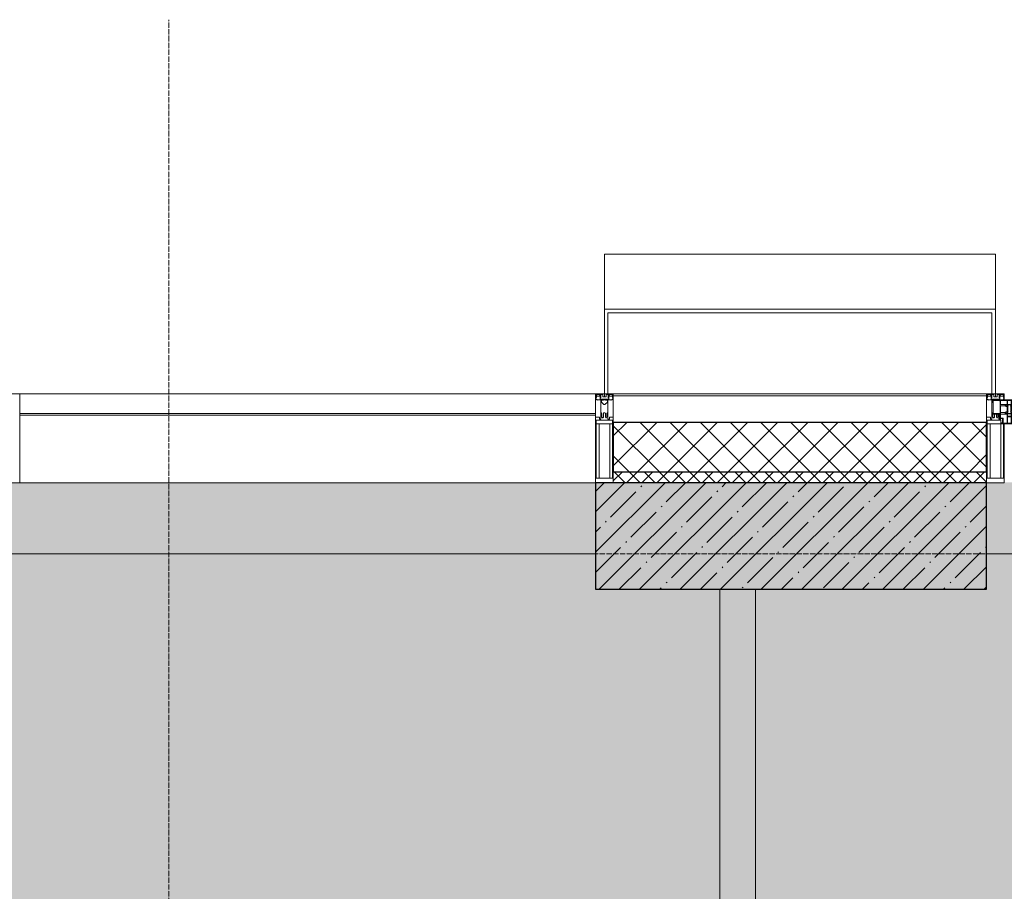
# Model space of a CAD drawing. Header units: millimetres. Extents: x -542966 to 178656, y -69521 to 267189.
# Tile 325 of 388: x -169523 to -166753, y 253686 to 256140. Entities that reach past the tile are written whole.
import ezdxf

# ---------------------------------------------------------------- set-up
doc = ezdxf.new("R2010")
doc.units = ezdxf.units.MM
doc.linetypes.add('-D1-02х01', pattern=[3, 2, -1])
doc.linetypes.add('-D1d1-15x02', pattern=[19, 15, -2, 0, -2])
for name, color, linetype, lineweight in [('_0', 7, 'Continuous', 13), ('A-COLS', 7, 'Continuous', 5), ('A-DETL-GENF', 7, 'Continuous', 5), ('A-GLAZ', 7, 'Continuous', 5), ('A-GLAZ-CURT', 8, 'Continuous', 5), ('A-GLAZ-CWMG', 8, 'Continuous', 5), ('A-WALL', 7, 'Continuous', 5), ('A-WALL-FNSH', 8, 'Continuous', 5), ('I-WALL', 7, 'Continuous', 5), ('S-COLS', 7, 'Continuous', 5), ('S-GRID', 7, 'Continuous', 5)]:
    doc.layers.add(name, color=color, linetype=linetype, lineweight=lineweight)

# ---------------------------------------------------------------- blocks, each defined once
blk = doc.blocks.new('A_PAN_Створка - 383мм-V7-50_AS_M_L19')
at = {"layer": 'A-GLAZ-CURT'}
h = blk.add_hatch(dxfattribs=at)
h.set_pattern_fill('FP_12', color=256, style=0, pattern_type=2)
h.set_pattern_definition([(45, (-25640, -29700), (-14.142136, 14.142136), []), (135, (-25640, -29700), (-14.142136, -14.142136), [])])
h.paths.add_polyline_path([(53.6, -82.7), (54.6, -81.8), (54.6, -63.4), (57.2, -60.8), (57.2, -36.4), (54.9, -34.1), (54.5, -31.8), (-54.5, -31.8), (-54.9, -34.1), (-57.2, -36.4), (-57.2, -60.8), (-54.6, -63.4), (-53.6, -82.7), (4.4, -82.7)])
at = {"layer": 'A-DETL-GENF'}
for p, q in [((-70, -32.1), (-61.4, -23.5)), ((61.4, -23.5), (-61.4, -23.5)), ((-54.9, -25.8), (-53.9, -24.8)), ((-54.9, -29.5), (-54.9, -25.8)), ((-53.9, -24.8), (53.9, -24.8)), ((54.9, -25.8), (53.9, -24.8)), ((54.9, -29.5), (54.9, -25.8)), ((70, -32.1), (61.4, -23.5)), ((-70, -62.5), (-70, -32.1)), ((-67.8, -38.3), (-65.7, -37.4)), ((-67.8, -55.7), (-67.8, -38.3)), ((-65.7, -37.4), (-60.8, -34.7)), ((-60.8, -34.7), (-57.3, -35.9)), ((-55.2, -33.8), (-57.3, -35.9)), ((-54.9, -34.1), (-57.2, -36.4)), ((-57.2, -36.4), (-57.2, -60.8)), ((-55.2, -33.8), (-54.8, -31.5)), ((-53.9, -30.5), (-54.9, -29.5)), ((-54.5, -31.8), (-54.9, -34.1)), ((0, -31.5), (-54.8, -31.5)), ((54.5, -31.8), (-54.5, -31.8)), ((53.9, -30.5), (-53.9, -30.5)), ((0, -31.5), (54.8, -31.5)), ((53.9, -30.5), (54.9, -29.5)), ((54.9, -34.1), (54.5, -31.8)), ((55.2, -33.8), (54.8, -31.5)), ((57.2, -36.4), (54.9, -34.1)), ((55.2, -33.8), (57.3, -35.9)), ((57.2, -60.8), (57.2, -36.4)), ((60.8, -34.7), (57.3, -35.9)), ((65.7, -37.4), (60.8, -34.7)), ((67.8, -38.3), (65.7, -37.4)), ((67.8, -55.7), (67.8, -38.3)), ((70, -62.5), (70, -32.1)), ((-73.9, -62.5), (-70, -62.5)), ((-73.9, -87.5), (-73.9, -62.5)), ((-69.4, -66.5), (-73.9, -66.5)), ((-73.9, -81.5), (-69.4, -81.5)), ((-69.4, -81.5), (-69.4, -66.5)), ((-61.7, -62.5), (-67.9, -62.5)), ((-67.9, -62.5), (-67.9, -89.3)), ((-66, -56.5), (-67.8, -55.7)), ((-66, -56.5), (-62, -59.1)), ((-62, -59.1), (-60.7, -61)), ((-61.7, -64.9), (-61.7, -62.5)), ((-60.1, -67.7), (-61.7, -64.9)), ((-60.7, -61), (-57.4, -61)), ((-56.4, -67.7), (-60.1, -67.7)), ((-57.4, -61), (-54.9, -63.5)), ((-57.2, -60.8), (-54.6, -63.4)), ((-56.4, -89.4), (-56.4, -67.7)), ((-54.9, -63.5), (-54.9, -81.9)), ((-54.9, -81.9), (-53.8, -83)), ((-54.6, -63.4), (-54.6, -81.8)), ((-54.6, -81.8), (-53.6, -82.7)), ((53.8, -83), (-53.8, -83)), ((-53.6, -82.7), (53.6, -82.7)), ((53.6, -82.7), (54.6, -81.8)), ((54.9, -81.9), (53.8, -83)), ((54.6, -63.4), (57.2, -60.8)), ((54.6, -81.8), (54.6, -63.4)), ((57.4, -61), (54.9, -63.5)), ((54.9, -63.5), (54.9, -81.9)), ((56.4, -67.7), (60.1, -67.7)), ((56.4, -89.4), (56.4, -67.7)), ((60.7, -61), (57.4, -61)), ((60.1, -67.7), (61.7, -64.9)), ((62, -59.1), (60.7, -61)), ((61.7, -62.5), (67.9, -62.5)), ((61.7, -64.9), (61.7, -62.5)), ((66, -56.5), (62, -59.1)), ((66, -56.5), (67.8, -55.7)), ((67.9, -62.5), (67.9, -89.3)), ((69.4, -66.5), (73.9, -66.5)), ((69.4, -81.5), (69.4, -66.5)), ((73.9, -81.5), (69.4, -81.5)), ((73.9, -62.5), (70, -62.5)), ((73.9, -87.5), (73.9, -62.5)), ((-91.5, -87.5), (-73.9, -87.5)), ((-91.5, -92), (-91.5, -87.5)), ((-91.5, -92), (91.5, -92)), ((-83.4, -90.3), (-83.4, -87.5)), ((-83.4, -90.3), (-69.4, -90.3)), ((-69.4, -85.5), (-73.9, -85.5)), ((-69.4, -90.3), (-69.4, -85.5)), ((-67.9, -89.3), (-66.9, -90.3)), ((-66.9, -90.3), (-57.4, -90.3)), ((-57.4, -90.3), (-56.4, -89.4)), ((-54.9, -85.6), (-53.9, -84.6)), ((-54.9, -89.3), (-54.9, -85.6)), ((-53.9, -90.3), (-54.9, -89.3)), ((-53.9, -84.6), (53.9, -84.6)), ((53.9, -90.3), (-53.9, -90.3)), ((54.9, -85.6), (53.9, -84.6)), ((53.9, -90.3), (54.9, -89.3)), ((54.9, -89.3), (54.9, -85.6)), ((57.4, -90.3), (56.4, -89.4)), ((66.9, -90.3), (57.4, -90.3)), ((67.9, -89.3), (66.9, -90.3)), ((69.4, -85.5), (73.9, -85.5)), ((69.4, -90.3), (69.4, -85.5)), ((83.4, -90.3), (69.4, -90.3)), ((91.5, -87.5), (73.9, -87.5)), ((83.4, -90.3), (83.4, -87.5)), ((91.5, -92), (91.5, -87.5))]:
    blk.add_line(p, q, dxfattribs=at)
at = {"layer": 'A-DETL-GENF', "color": 9, "true_color": 0xc8c8c8}
for p, q in [((39.7, -109), (31.1, -117.6)), ((70.1, -109), (39.7, -109)), ((70.1, -105.1), (70.1, -109)), ((95.1, -105.1), (70.1, -105.1)), ((74.1, -109.6), (74.1, -105.1)), ((89.1, -109.6), (74.1, -109.6)), ((89.1, -105.1), (89.1, -109.6)), ((93.1, -109.6), (93.1, -105.1)), ((97.9, -109.6), (93.1, -109.6)), ((95.1, -87.5), (95.1, -105.1)), ((99.6, -87.5), (95.1, -87.5)), ((97.9, -95.6), (95.1, -95.6)), ((97.9, -95.6), (97.9, -109.6)), ((99.6, -270.5), (99.6, -87.5)), ((31.1, -117.6), (31.1, -240.4)), ((41.4, -123.8), (39.1, -124.2)), ((39.1, -179), (39.1, -124.2)), ((41.4, -123.8), (43.5, -121.7)), ((45, -113.3), (42.3, -118.2)), ((42.3, -118.2), (43.5, -121.7)), ((45.9, -111.2), (45, -113.3)), ((63.3, -111.2), (45.9, -111.2)), ((64.1, -113), (63.3, -111.2)), ((64.1, -113), (66.7, -117)), ((66.7, -117), (68.6, -118.3)), ((68.6, -118.3), (68.6, -121.6)), ((68.6, -121.6), (71.1, -124.1)), ((71.1, -124.1), (89.5, -124.1)), ((89.5, -124.1), (90.6, -125.2)), ((90.6, -125.2), (90.6, -232.8)), ((39.1, -179), (39.1, -233.8)), ((39.7, -249), (31.1, -240.4)), ((41.4, -234.2), (39.1, -233.8)), ((70.1, -249), (39.7, -249)), ((41.4, -234.2), (43.5, -236.3)), ((42.3, -239.8), (43.5, -236.3)), ((45, -244.7), (42.3, -239.8)), ((45.9, -246.8), (45, -244.7)), ((63.3, -246.8), (45.9, -246.8)), ((64.1, -245), (63.3, -246.8)), ((64.1, -245), (66.7, -241)), ((66.7, -241), (68.6, -239.7)), ((68.6, -236.4), (71.1, -233.9)), ((68.6, -239.7), (68.6, -236.4)), ((70.1, -252.9), (70.1, -249)), ((71.1, -233.9), (89.5, -233.9)), ((74.1, -248.4), (74.1, -252.9)), ((89.1, -248.4), (74.1, -248.4)), ((89.1, -252.9), (89.1, -248.4)), ((89.5, -233.9), (90.6, -232.8)), ((93.1, -248.4), (93.1, -252.9)), ((97.9, -248.4), (93.1, -248.4)), ((97.9, -262.4), (97.9, -248.4)), ((95.1, -252.9), (70.1, -252.9)), ((95.1, -270.5), (95.1, -252.9)), ((97.9, -262.4), (95.1, -262.4)), ((99.6, -270.5), (95.1, -270.5))]:
    blk.add_line(p, q, dxfattribs=at)
at = {"layer": 'A-GLAZ'}
for p, q in [((-67.9, -17), (-171, -17)), ((-171, -17), (-171, -57)), ((-171, -18.5), (-153.5, -18.5)), ((-153.5, -18.5), (-152, -20)), ((-152, -20), (-152, -73.5)), ((-150.5, -17), (-150.5, -29.4)), ((-132.4, -18.6), (-150.5, -18.6)), ((-132.4, -29.4), (-132.4, -18.6)), ((-131, -18.2), (-131, -29.5)), ((-120.8, -18.2), (-131, -18.2)), ((-120.8, -18.2), (-120.8, -29.5)), ((-119.3, -18.6), (-92.5, -18.6)), ((-119.3, -29.4), (-119.3, -18.6)), ((-92.5, -18.6), (-92.5, -29.4)), ((-90.8, -18.5), (-90.8, -29.4)), ((-87.3, -18.5), (-90.8, -18.5)), ((-87.3, -20.4), (-87.3, -18.5)), ((-87.3, -20.4), (-87.3, -21.9)), ((-84.8, -20.4), (-87.3, -20.4)), ((-87.3, -21.9), (-85.9, -21.9)), ((-85.9, -18.2), (-85.9, -20.4)), ((-75.9, -18.2), (-85.9, -18.2)), ((-85.9, -21.9), (-85.9, -29.4)), ((-83.4, -20.4), (-84.8, -20.4)), ((-70, -33.8), (-83.4, -20.4)), ((-78, -84), (-78, -23.5)), ((-78, -23.5), (-67.9, -23.5)), ((-75.9, -21.5), (-75.9, -18.2)), ((-75.9, -21.5), (-75.9, -23.5)), ((-74.9, -21.5), (-75.9, -21.5)), ((-75.9, -23.5), (-73, -23.5)), ((-74.9, -17.9), (-74.9, -21.5)), ((-68.9, -17.9), (-74.9, -17.9)), ((-67.2, -29.3), (-73, -23.5)), ((-61.4, -23.5), (-70, -32.1)), ((-68.9, -21.5), (-68.9, -17.9)), ((-67.9, -21.5), (-68.9, -21.5)), ((67.9, -17), (-67.9, -17)), ((-61.4, -23.5), (-67.9, -17)), ((-67.9, -17), (-67.9, -23.5)), ((-67.9, -17), (67.9, -17)), ((-67.9, -21.5), (-67.9, -23.5)), ((-67.9, -23.5), (-64.6, -26.8)), ((-67.9, -23.5), (-64.6, -26.8)), ((-64.6, -26.8), (-67.2, -29.3)), ((-64.6, -26.8), (-61.4, -23.5)), ((61.4, -23.5), (-61.4, -23.5)), ((67.9, -17), (61.4, -23.5)), ((70, -32.1), (61.4, -23.5)), ((61.4, -23.5), (64.6, -26.8)), ((67.9, -23.5), (64.6, -26.8)), ((64.6, -26.8), (67.9, -23.5)), ((64.6, -26.8), (67.2, -29.3)), ((67.2, -29.3), (73, -23.5)), ((67.9, -23.5), (67.9, -17)), ((171, -17), (67.9, -17)), ((67.9, -21.5), (67.9, -23.5)), ((67.9, -21.5), (68.9, -21.5)), ((67.9, -23.5), (78, -23.5)), ((68.9, -17.9), (74.9, -17.9)), ((68.9, -21.5), (68.9, -17.9)), ((70, -33.8), (83.4, -20.4)), ((75.9, -23.5), (73, -23.5)), ((74.9, -17.9), (74.9, -21.5)), ((74.9, -21.5), (75.9, -21.5)), ((75.9, -18.2), (85.9, -18.2)), ((75.9, -21.5), (75.9, -18.2)), ((75.9, -21.5), (75.9, -23.5)), ((78, -23.5), (78, -84)), ((83.4, -20.4), (84.8, -20.4)), ((84.8, -20.4), (87.3, -20.4)), ((85.9, -18.2), (85.9, -20.4)), ((85.9, -21.9), (85.9, -29.4)), ((87.3, -21.9), (85.9, -21.9)), ((87.3, -18.5), (90.8, -18.5)), ((87.3, -20.4), (87.3, -18.5)), ((87.3, -20.4), (87.3, -21.9)), ((90.8, -18.5), (90.8, -29.4)), ((92.5, -18.6), (92.5, -29.4)), ((119.3, -18.6), (92.5, -18.6)), ((119.3, -29.4), (119.3, -18.6)), ((120.8, -18.2), (120.8, -29.5)), ((120.8, -18.2), (131, -18.2)), ((131, -18.2), (131, -29.5)), ((132.4, -18.6), (150.5, -18.6)), ((132.4, -29.4), (132.4, -18.6)), ((150.5, -17), (150.5, -29.4)), ((153.5, -18.5), (152, -20)), ((152, -20), (152, -73.5)), ((171, -18.5), (153.5, -18.5)), ((171, -57), (171, -17)), ((-150.5, -29.4), (-132.4, -29.4)), ((-150.5, -33.6), (-150.5, -68)), ((-136.3, -33.6), (-150.5, -33.6)), ((-136.4, -52.4), (-150.5, -52.4)), ((-137.2, -31), (-135.8, -35)), ((-132.5, -31), (-137.2, -31)), ((-137.2, -54.8), (-135.8, -50.8)), ((-132.5, -54.8), (-137.2, -54.8)), ((-132.1, -36.8), (-135.8, -35)), ((-132.1, -49), (-135.8, -50.8)), ((-132.5, -31.9), (-133.4, -33.7)), ((-133.4, -33.7), (-130.1, -35.3)), ((-133.4, -52), (-130.1, -50.4)), ((-132.5, -53.8), (-133.4, -52)), ((-132.5, -31.9), (-132.5, -31)), ((-132.5, -53.8), (-132.5, -54.8)), ((-132.1, -49), (-132.1, -36.8)), ((-131, -29.5), (-120.8, -29.5)), ((-131, -30.9), (-131, -33)), ((-120.8, -30.9), (-131, -30.9)), ((-129.4, -34.6), (-131, -33)), ((-129.4, -51.1), (-131, -52.7)), ((-131, -55.1), (-131, -52.7)), ((-120.8, -55.1), (-131, -55.1)), ((-130.1, -35.3), (-129.4, -34.6)), ((-130.1, -35.3), (-130.1, -50.4)), ((-130.1, -50.4), (-129.4, -51.1)), ((-122.4, -34.6), (-120.8, -33)), ((-121.7, -35.3), (-122.4, -34.6)), ((-121.7, -50.4), (-122.4, -51.1)), ((-122.4, -51.1), (-120.8, -52.7)), ((-118.4, -33.7), (-121.7, -35.3)), ((-121.7, -35.3), (-121.7, -50.4)), ((-118.4, -52), (-121.7, -50.4)), ((-120.8, -30.9), (-120.8, -33)), ((-120.8, -55.1), (-120.8, -52.7)), ((-119.7, -36.8), (-115.9, -35)), ((-119.7, -49), (-119.7, -36.8)), ((-119.7, -49), (-115.9, -50.8)), ((-92.5, -29.4), (-119.3, -29.4)), ((-119.3, -31), (-114.6, -31)), ((-119.3, -31.9), (-119.3, -31)), ((-119.3, -31.9), (-118.4, -33.7)), ((-119.3, -53.8), (-118.4, -52)), ((-119.3, -53.8), (-119.3, -54.8)), ((-119.3, -54.8), (-114.6, -54.8)), ((-114.6, -31), (-115.9, -35)), ((-114.6, -54.8), (-115.9, -50.8)), ((-94.1, -33.5), (-115.4, -33.5)), ((-94.1, -52.5), (-115.3, -52.5)), ((-89.9, -35.1), (-94.1, -33.5)), ((-89.9, -50.9), (-94.1, -52.5)), ((-90.8, -29.4), (-85.9, -29.4)), ((-89.9, -32.5), (-89.9, -35.1)), ((-85.9, -32.5), (-89.9, -32.5)), ((-89.9, -35.1), (-89.9, -50.9)), ((-89.9, -52.2), (-89.9, -50.9)), ((-89.9, -52.2), (-88.6, -53.5)), ((-85.9, -53.5), (-88.6, -53.5)), ((-85.9, -29.4), (-85.9, -32.5)), ((-85.9, -53.5), (-78, -45.6)), ((-85.9, -56.6), (-85.9, -53.5)), ((-78, -36.8), (-70, -36.8)), ((-78, -45.6), (-78, -36.8)), ((-70, -32.1), (-70, -62.5)), ((-70, -36.8), (-70, -33.8)), ((70, -62.5), (70, -32.1)), ((70, -36.8), (70, -33.8)), ((78, -36.8), (70, -36.8)), ((78, -45.6), (78, -36.8)), ((85.9, -53.5), (78, -45.6)), ((85.9, -29.4), (85.9, -32.5)), ((90.8, -29.4), (85.9, -29.4)), ((85.9, -32.5), (89.9, -32.5)), ((85.9, -53.5), (88.6, -53.5)), ((85.9, -56.6), (85.9, -53.5)), ((89.9, -52.2), (88.6, -53.5)), ((89.9, -32.5), (89.9, -35.1)), ((89.9, -35.1), (94.1, -33.5)), ((89.9, -35.1), (89.9, -50.9)), ((89.9, -50.9), (94.1, -52.5)), ((89.9, -52.2), (89.9, -50.9)), ((92.5, -29.4), (119.3, -29.4)), ((94.1, -33.5), (115.4, -33.5)), ((94.1, -52.5), (115.3, -52.5)), ((114.6, -31), (115.9, -35)), ((119.3, -31), (114.6, -31)), ((114.6, -54.8), (115.9, -50.8)), ((119.3, -54.8), (114.6, -54.8)), ((119.7, -36.8), (115.9, -35)), ((119.7, -49), (115.9, -50.8)), ((119.3, -31.9), (118.4, -33.7)), ((118.4, -33.7), (121.7, -35.3)), ((118.4, -52), (121.7, -50.4)), ((119.3, -53.8), (118.4, -52)), ((119.3, -31.9), (119.3, -31)), ((119.3, -53.8), (119.3, -54.8)), ((119.7, -49), (119.7, -36.8)), ((131, -29.5), (120.8, -29.5)), ((120.8, -30.9), (120.8, -33)), ((120.8, -30.9), (131, -30.9)), ((122.4, -34.6), (120.8, -33)), ((122.4, -51.1), (120.8, -52.7)), ((120.8, -55.1), (120.8, -52.7)), ((120.8, -55.1), (131, -55.1)), ((121.7, -35.3), (122.4, -34.6)), ((121.7, -35.3), (121.7, -50.4)), ((121.7, -50.4), (122.4, -51.1)), ((129.4, -34.6), (131, -33)), ((130.1, -35.3), (129.4, -34.6)), ((130.1, -50.4), (129.4, -51.1)), ((129.4, -51.1), (131, -52.7)), ((133.4, -33.7), (130.1, -35.3)), ((130.1, -35.3), (130.1, -50.4)), ((133.4, -52), (130.1, -50.4)), ((131, -30.9), (131, -33)), ((131, -55.1), (131, -52.7)), ((132.1, -36.8), (135.8, -35)), ((132.1, -49), (132.1, -36.8)), ((132.1, -49), (135.8, -50.8)), ((150.5, -29.4), (132.4, -29.4)), ((132.5, -31), (137.2, -31)), ((132.5, -31.9), (132.5, -31)), ((132.5, -31.9), (133.4, -33.7)), ((132.5, -53.8), (133.4, -52)), ((132.5, -53.8), (132.5, -54.8)), ((132.5, -54.8), (137.2, -54.8)), ((137.2, -31), (135.8, -35)), ((137.2, -54.8), (135.8, -50.8)), ((136.3, -33.6), (150.5, -33.6)), ((136.4, -52.4), (150.5, -52.4)), ((150.5, -33.6), (150.5, -68)), ((-171, -55.5), (-152, -55.5)), ((-171, -57), (-156, -57)), ((-153, -60), (-153, -73.5)), ((-153, -73.5), (-150, -73.5)), ((-150.5, -56.6), (-132.4, -56.6)), ((-150.5, -68), (-143.5, -68)), ((-150.5, -69.5), (-150.5, -73.5)), ((-145, -69.5), (-150.5, -69.5)), ((-150, -73.5), (-150, -84)), ((-148.5, -81), (-148.5, -82.5)), ((-143.5, -81), (-148.5, -81)), ((-148.5, -82.5), (-132.4, -82.5)), ((-145, -69.5), (-145, -79.5)), ((-143.5, -68), (-143.5, -81)), ((-132.4, -56.6), (-132.4, -82.5)), ((-131, -56.5), (-131, -62.6)), ((-131, -56.5), (-120.8, -56.5)), ((-120.8, -62.6), (-131, -62.6)), ((-131, -64.6), (-120.8, -64.6)), ((-131, -82.5), (-131, -64.6)), ((-131, -82.5), (-120.8, -82.5)), ((-120.8, -56.5), (-120.8, -62.6)), ((-120.8, -82.5), (-120.8, -64.6)), ((-119.3, -56.6), (-119.3, -82.5)), ((-92.5, -56.6), (-119.3, -56.6)), ((-119.3, -82.5), (-92.5, -82.5)), ((-92.5, -56.6), (-92.5, -82.5)), ((-90.8, -56.6), (-85.9, -56.6)), ((-90.8, -62.7), (-90.8, -56.6)), ((-80.4, -62.7), (-90.8, -62.7)), ((-90.8, -64.6), (-90.8, -82.5)), ((-80.1, -64.6), (-90.8, -64.6)), ((-90.8, -82.5), (-79.5, -82.5)), ((-80.4, -61.1), (-80.4, -62.7)), ((-78, -61.1), (-80.4, -61.1)), ((-80.1, -66.1), (-80.1, -64.6)), ((-78, -66.1), (-80.1, -66.1)), ((-79.5, -80.6), (-78, -80.6)), ((-79.5, -82.5), (-79.5, -80.6)), ((-78, -66.1), (-78, -61.1)), ((-70, -62.5), (-73.9, -62.5)), ((-73.9, -62.5), (-73.9, -87.5)), ((73.9, -62.5), (70, -62.5)), ((73.9, -87.5), (73.9, -62.5)), ((78, -61.1), (80.4, -61.1)), ((78, -66.1), (78, -61.1)), ((78, -66.1), (80.1, -66.1)), ((79.5, -80.6), (78, -80.6)), ((79.5, -82.5), (79.5, -80.6)), ((90.8, -82.5), (79.5, -82.5)), ((80.1, -64.6), (90.8, -64.6)), ((80.1, -66.1), (80.1, -64.6)), ((80.4, -61.1), (80.4, -62.7)), ((80.4, -62.7), (90.8, -62.7)), ((90.8, -56.6), (85.9, -56.6)), ((90.8, -62.7), (90.8, -56.6)), ((90.8, -64.6), (90.8, -82.5)), ((92.5, -56.6), (119.3, -56.6)), ((92.5, -56.6), (92.5, -82.5)), ((119.3, -82.5), (92.5, -82.5)), ((119.3, -56.6), (119.3, -82.5)), ((120.8, -56.5), (120.8, -62.6)), ((131, -56.5), (120.8, -56.5)), ((120.8, -62.6), (131, -62.6)), ((120.8, -82.5), (120.8, -64.6)), ((131, -64.6), (120.8, -64.6)), ((131, -82.5), (120.8, -82.5)), ((131, -56.5), (131, -62.6)), ((131, -82.5), (131, -64.6)), ((150.5, -56.6), (132.4, -56.6)), ((132.4, -56.6), (132.4, -82.5)), ((148.5, -82.5), (132.4, -82.5)), ((143.5, -68), (143.5, -81)), ((150.5, -68), (143.5, -68)), ((143.5, -81), (148.5, -81)), ((145, -69.5), (150.5, -69.5)), ((145, -69.5), (145, -79.5)), ((148.5, -81), (148.5, -82.5)), ((150, -84), (150, -73.5)), ((150, -73.5), (153, -73.5)), ((150.5, -69.5), (150.5, -73.5)), ((171, -55.5), (152, -55.5)), ((153, -73.5), (153, -60)), ((156, -57), (171, -57)), ((-150, -84), (-78, -84)), ((-73.9, -87.5), (-91.5, -87.5)), ((-91.5, -87.5), (-91.5, -92)), ((-91.5, -92), (91.5, -92)), ((-78, -84), (-85, -84)), ((-85, -84), (-85, -87.5)), ((-85, -87.5), (-78, -87.5)), ((-78, -87.5), (-78, -84)), ((-78, -84), (-73.9, -84)), ((73.9, -84), (78, -84)), ((91.5, -87.5), (73.9, -87.5)), ((78, -87.5), (78, -84)), ((78, -84), (85, -84)), ((78, -84), (150, -84)), ((85, -87.5), (78, -87.5)), ((85, -84), (85, -87.5)), ((91.5, -92), (91.5, -87.5))]:
    blk.add_line(p, q, dxfattribs=at)
for centre, start, end in [((-156, -60), 0, 90), ((156, -60), 90, 180)]:
    blk.add_arc(centre, 3, start, end, dxfattribs=at)
at = {"layer": 'A-GLAZ', "linetype": '-D1-02х01'}
blk.add_arc((91.4, -87.5), 183, 181.4091, 271.1445, dxfattribs=at)
blk = doc.blocks.new('Rectangular Mullion - 50Wx250H-V1-50_AS_M_L19')
at = {"layer": 'A-DETL-GENF'}
for p, q in [((-25, 65.2), (-25, 250)), ((-25, 250), (0, 250)), ((25, 250), (0, 250)), ((25, 65.2), (25, 250)), ((-23, 237.3), (0, 237.3)), ((-23, 237.3), (-23, 73.6)), ((-14.9, 84), (-14.9, 237.3)), ((23, 237.3), (0, 237.3)), ((14.9, 84), (14.9, 237.3)), ((23, 237.3), (23, 73.6)), ((0, 84), (-23, 84)), ((0, 84), (23, 84)), ((-14, 65.2), (-25, 65.2)), ((-0.5, 73.6), (-23, 73.6)), ((-14, 71.3), (-14, 65.2)), ((-10, 71.3), (-14, 71.3)), ((-10, 53), (-10, 71.3)), ((-7, 65.2), (-5.9, 67.3)), ((-7, 65.2), (-7, 54.7)), ((-4.1, 67.3), (-5.9, 67.3)), ((-4.1, 67.3), (-2.9, 65.1)), ((-2.9, 65.1), (-2.9, 54.6)), ((0.5, 73.6), (23, 73.6)), ((4.1, 67.3), (2.9, 65.1)), ((2.9, 65.1), (2.9, 54.6)), ((4.1, 67.3), (5.9, 67.3)), ((7, 65.2), (5.9, 67.3)), ((7, 65.2), (7, 54.7)), ((10, 71.3), (14, 71.3)), ((10, 53), (10, 71.3)), ((14, 71.3), (14, 65.2)), ((14, 65.2), (25, 65.2)), ((-8.7, 53), (-10, 53)), ((-10, 53), (-10, 17)), ((-8.7, 53), (-7, 54.7)), ((-8.5, 23), (-1.5, 30)), ((-1.3, 53), (-2.9, 54.6)), ((-1.5, 30), (0, 30)), ((0, 53), (-1.3, 53)), ((0, 53), (1.3, 53)), ((1.5, 30), (0, 30)), ((1.3, 53), (2.9, 54.6)), ((8.5, 23), (1.5, 30)), ((8.7, 53), (7, 54.7)), ((8.7, 53), (10, 53)), ((10, 53), (10, 17)), ((-23.8, 14.6), (-25, 14.2)), ((-25, 0), (-25, 14.2)), ((-22.3, 17), (-23.8, 17)), ((-23.8, 17), (-23.8, 14.6)), ((-22.5, 10.6), (-23.8, 14.6)), ((-22.5, 10.6), (-23.7, 9.9)), ((-23.7, 1.3), (-23.7, 9.9)), ((-23.7, 1.3), (-11.8, 1.3)), ((-23.2, 10.2), (-22.5, 8)), ((-22.5, 8), (-22.5, 4.5)), ((-21.3, 4.5), (-22.5, 4.5)), ((-22.3, 17), (-22.3, 16)), ((-22.3, 16), (-21.3, 16)), ((-19, 17.6), (-21.3, 16)), ((-21.3, 4.5), (-21.3, 6.5)), ((-21.3, 6.5), (-14.2, 6.5)), ((-18.4, 16.6), (-19, 17.6)), ((-7.4, 16.6), (-18.4, 16.6)), ((-14.2, 6.5), (-14.2, 4.5)), ((-13.2, 4.5), (-14.2, 4.5)), ((-13.2, 4.5), (-12.2, 7.2)), ((-12.7, 7.6), (-11.3, 11.4)), ((-12.7, 7.6), (-11.8, 6.9)), ((-12.2, 9), (-12.2, 14.8)), ((-12.2, 14.8), (0, 14.8)), ((-11.8, 1.3), (-11.8, 6.9)), ((-10.5, 11.2), (-11.3, 11.4)), ((-10.5, 1.5), (-10.5, 11.2)), ((-4.8, 1.5), (-10.5, 1.5)), ((-10, 17), (-7.5, 17)), ((-8.5, 18.5), (-8.5, 23)), ((-7.5, 18.5), (-8.5, 18.5)), ((-7.5, 17), (-7.5, 18.5)), ((-7.4, 18), (-7.4, 16.6)), ((-2.6, 18), (-7.4, 18)), ((0, 8), (-4.8, 8)), ((-4.8, 1.5), (-4.8, 8)), ((-2.6, 18), (-2.6, 16.8)), ((-2.6, 16.8), (0, 16.8)), ((2.6, 16.8), (0, 16.8)), ((0, 14.8), (0, 16.8)), ((0, 14.8), (0, 16.8)), ((12.2, 14.8), (0, 14.8)), ((0, 0), (0, 8)), ((0, 8), (4.8, 8)), ((0, 0), (0, 8)), ((2.6, 18), (2.6, 16.8)), ((2.6, 18), (7.4, 18)), ((4.8, 1.5), (4.8, 8)), ((4.8, 1.5), (10.5, 1.5)), ((7.4, 18), (7.4, 16.6)), ((7.4, 16.6), (18.4, 16.6)), ((7.5, 18.5), (8.5, 18.5)), ((7.5, 17), (7.5, 18.5)), ((10, 17), (7.5, 17)), ((8.5, 18.5), (8.5, 23)), ((10.5, 11.2), (11.3, 11.4)), ((10.5, 1.5), (10.5, 11.2)), ((12.7, 7.6), (11.3, 11.4)), ((12.7, 7.6), (11.8, 6.9)), ((11.8, 1.3), (11.8, 6.9)), ((23.7, 1.3), (11.8, 1.3)), ((12.2, 9), (12.2, 14.8)), ((13.2, 4.5), (12.2, 7.2)), ((13.2, 4.5), (14.2, 4.5)), ((21.3, 6.5), (14.2, 6.5)), ((14.2, 6.5), (14.2, 4.5)), ((18.4, 16.6), (19, 17.6)), ((19, 17.6), (21.3, 16)), ((22.3, 16), (21.3, 16)), ((21.3, 4.5), (21.3, 6.5)), ((21.3, 4.5), (22.5, 4.5)), ((22.3, 17), (22.3, 16)), ((22.3, 17), (23.8, 17)), ((22.5, 10.6), (23.8, 14.6)), ((22.5, 10.6), (23.7, 9.9)), ((23.2, 10.2), (22.5, 8)), ((22.5, 8), (22.5, 4.5)), ((23.7, 1.3), (23.7, 9.9)), ((23.8, 17), (23.8, 14.6)), ((23.8, 14.6), (25, 14.2)), ((25, 0), (25, 14.2)), ((-25, 0), (0, 0)), ((25, 0), (0, 0))]:
    blk.add_line(p, q, dxfattribs=at)
for centre, start, end in [((-0.5, 73.1), 360, 90), ((0.5, 73.1), 90, 180)]:
    blk.add_arc(centre, 0.5, start, end, dxfattribs=at)
blk = doc.blocks.new('Rectangular Mullion - R_StandardFrame_50Wx250H-4752222-50_AS_M_L19')
at = {"layer": 'A-GLAZ-CWMG', "lineweight": 9}
for p, q in [((-25, 0), (-25, 250)), ((-25, 250), (25, 250)), ((25, 250), (25, 0)), ((25, 0), (-25, 0))]:
    blk.add_line(p, q, dxfattribs=at)
blk = doc.blocks.new('Rectangular Mullion - 50Wx250H-V3-50_AS_M_L19')
at = {"layer": 'A-DETL-GENF'}
for p, q in [((-25, 65.2), (-25, 250)), ((-25, 250), (0, 250)), ((25, 250), (0, 250)), ((25, 84), (25, 250)), ((-23, 237.3), (0, 237.3)), ((-23, 237.3), (-23, 73.6)), ((-14.9, 84), (-14.9, 237.3)), ((23, 237.3), (0, 237.3)), ((14.9, 84), (14.9, 237.3)), ((23, 237.3), (23, 84)), ((0, 84), (-23, 84)), ((0, 84), (15, 84)), ((-14, 65.2), (-25, 65.2)), ((-0.5, 73.6), (-23, 73.6)), ((-14, 71.3), (-14, 65.2)), ((-10, 71.3), (-14, 71.3)), ((-10, 53), (-10, 71.3)), ((-7, 65.2), (-5.9, 67.3)), ((-7, 65.2), (-7, 54.7)), ((-4.1, 67.3), (-5.9, 67.3)), ((-4.1, 67.3), (-2.9, 65.1)), ((-2.9, 65.1), (-2.9, 57)), ((0.5, 73.6), (15, 73.6)), ((4.1, 67.3), (2.9, 65.1)), ((2.9, 65.1), (2.9, 57)), ((4.1, 67.3), (5.9, 67.3)), ((7, 65.2), (5.9, 67.3)), ((7, 65.2), (7, 57)), ((10, 71.3), (12, 71.3)), ((10, 57.4), (10, 71.3)), ((-8.7, 53), (-10, 53)), ((-10, 53), (-10, 17)), ((-8.7, 53), (-7, 54.7)), ((-23.8, 14.6), (-25, 14.2)), ((-25, 0), (-25, 14.2)), ((-22.3, 17), (-23.8, 17)), ((-23.8, 17), (-23.8, 14.6)), ((-22.5, 10.6), (-23.8, 14.6)), ((-22.5, 10.6), (-23.7, 9.9)), ((-23.7, 1.3), (-23.7, 9.9)), ((-23.7, 1.3), (-11.8, 1.3)), ((-23.2, 10.2), (-22.5, 8)), ((-22.5, 8), (-22.5, 4.5)), ((-21.3, 4.5), (-22.5, 4.5)), ((-22.3, 17), (-22.3, 16)), ((-22.3, 16), (-21.3, 16)), ((-19, 17.6), (-21.3, 16)), ((-21.3, 4.5), (-21.3, 6.5)), ((-21.3, 6.5), (-14.2, 6.5)), ((-18.4, 16.6), (-19, 17.6)), ((-7.4, 16.6), (-18.4, 16.6)), ((-14.2, 6.5), (-14.2, 4.5)), ((-13.2, 4.5), (-14.2, 4.5)), ((-13.2, 4.5), (-12.2, 7.2)), ((-12.7, 7.6), (-11.3, 11.4)), ((-12.7, 7.6), (-11.8, 6.9)), ((-12.2, 9), (-12.2, 14.8)), ((-12.2, 14.8), (0, 14.8)), ((-11.8, 1.3), (-11.8, 6.9)), ((-10.5, 11.2), (-11.3, 11.4)), ((-10.5, 1.5), (-10.5, 11.2)), ((-4.8, 1.5), (-10.5, 1.5)), ((-10, 17), (-7.5, 17)), ((-8.5, 23), (-6, 25.5)), ((-8.5, 18.5), (-8.5, 23)), ((-7.5, 18.5), (-8.5, 18.5)), ((-7.5, 17), (-7.5, 18.5)), ((-7.4, 18), (-7.4, 16.6)), ((-6, 18), (-7.4, 18)), ((0, 8), (-4.8, 8)), ((-4.8, 1.5), (-4.8, 8)), ((-2.6, 16.8), (0, 16.8)), ((2.6, 16.8), (0, 16.8)), ((0, 14.8), (0, 16.8)), ((0, 14.8), (0, 16.8)), ((12.2, 14.8), (0, 14.8)), ((0, 0), (0, 8)), ((0, 8), (4.8, 8)), ((0, 0), (0, 8)), ((4.8, 1.5), (4.8, 8)), ((4.8, 1.5), (10.5, 1.5)), ((7.4, 16.6), (18.4, 16.6)), ((10.5, 11.2), (11.3, 11.4)), ((10.5, 1.5), (10.5, 11.2)), ((12.7, 7.6), (11.3, 11.4)), ((12.7, 7.6), (11.8, 6.9)), ((11.8, 1.3), (11.8, 6.9)), ((23.7, 1.3), (11.8, 1.3)), ((12.2, 9), (12.2, 14.8)), ((13.2, 4.5), (12.2, 7.2)), ((13.2, 4.5), (14.2, 4.5)), ((21.3, 6.5), (14.2, 6.5)), ((14.2, 6.5), (14.2, 4.5)), ((19.9, 17), (21.3, 16)), ((22.3, 16), (21.3, 16)), ((21.3, 4.5), (21.3, 6.5)), ((21.3, 4.5), (22.5, 4.5)), ((22.3, 17), (22.3, 16)), ((22.5, 10.6), (23.8, 14.6)), ((22.5, 10.6), (23.7, 9.9)), ((23.2, 10.2), (22.5, 8)), ((22.5, 8), (22.5, 4.5)), ((23.7, 1.3), (23.7, 9.9)), ((23.8, 17), (23.8, 14.6)), ((23.8, 14.6), (25, 14.2)), ((25, 0), (25, 14.2)), ((-25, 0), (0, 0)), ((25, 0), (0, 0))]:
    blk.add_line(p, q, dxfattribs=at)
for centre, start, end in [((-0.5, 73.1), 360, 90), ((0.5, 73.1), 90, 180)]:
    blk.add_arc(centre, 0.5, start, end, dxfattribs=at)
blk = doc.blocks.new('Rectangular Mullion - R_StandardFrame_50Wx250H-V9-50_AS_M_L19')
at = {"layer": 'A-GLAZ-CWMG', "lineweight": 9}
for p, q in [((-25, 0), (-25, 250)), ((-25, 250), (25, 250)), ((25, 250), (25, 84)), ((25, 0), (-25, 0)), ((25, 17), (25, 0))]:
    blk.add_line(p, q, dxfattribs=at)
blk = doc.blocks.new('System Panel - A_PAN_Glass-4752223-50_AS_M_L19')
at = {"layer": 'A-GLAZ-CURT'}
for p, q in [((810, 0), (-810, 0)), ((-810, 0), (-810, -55)), ((810, -55), (810, 0)), ((-810, -55), (810, -55))]:
    blk.add_line(p, q, dxfattribs=at)
blk = doc.blocks.new('Rectangular Mullion - R_StandardFrame_50Wx250H-V13-50_AS_M_L19')
at = {"layer": 'A-GLAZ-CWMG', "lineweight": 9}
for p, q in [((-25, 84), (-25, 250)), ((-25, 250), (25, 250)), ((25, 250), (25, 0)), ((-25, 0), (-25, 17)), ((25, 0), (-25, 0))]:
    blk.add_line(p, q, dxfattribs=at)
blk = doc.blocks.new('Rectangular Mullion - R_InvisibleFrame_50Wx250H-3514173-50_AS_M_L19')
at = {"layer": 'A-GLAZ-CWMG'}
for p, q in [((32030, 29640), (33650, 29640)), ((32030, 29450), (33650, 29450))]:
    blk.add_line(p, q, dxfattribs=at)
blk = doc.blocks.new('RST_AR_KMN_R22_B3_FCD_rvt-1-50_AS_M_L19')
at = {"layer": 'A-WALL'}
h = blk.add_hatch(dxfattribs=at)
h.set_pattern_fill('FP_7', color=256, style=0, pattern_type=2)
h.set_pattern_definition([(45, (0, 0), (-42.42641, 42.42641), []), (135, (0, 0), (-42.42641, -42.42641), [])])
h.paths.add_polyline_path([(25450, 29480), (25450, 29620), (24400, 29620), (24400, 29480), (25250.1, 29480)])
h = blk.add_hatch(dxfattribs=at)
h.set_pattern_fill('FP_6', color=256, style=0, pattern_type=2)
h.set_pattern_definition([(45, (0, 0), (-21.213203, 21.213203), []), (135, (0, 0), (-21.213203, -21.213203), [])])
h.paths.add_polyline_path([(24400, 29450), (25450, 29450), (25450, 29480), (24400, 29480)])
at = {"layer": 'A-COLS'}
for p, q in [((25475, 30093.3), (24375, 30093.3)), ((24375, 29938.5), (24375, 30093.3)), ((25475, 30093.3), (25475, 29938.5))]:
    blk.add_line(p, q, dxfattribs=at)
at = {"layer": 'A-COLS', "lineweight": 18}
for p, q in [((25475, 29938.5), (24375, 29938.5)), ((24375, 29938.5), (24375, 29700)), ((24385, 29700), (24385, 29928.5)), ((24385, 29928.5), (25465, 29928.5)), ((25465, 29928.5), (25465, 29700)), ((25475, 29700), (25475, 29938.5)), ((24375, 29700), (24385, 29700)), ((25465, 29700), (25475, 29700))]:
    blk.add_line(p, q, dxfattribs=at)
at = {"layer": 'A-WALL'}
for p, q in [((24400, 29695), (24400, 29620)), ((25450, 29695), (24400, 29695)), ((25450, 29620), (25450, 29695)), ((24400, 29480), (24400, 29450)), ((25450, 29450), (25450, 29480)), ((24400, 29450), (25450, 29450))]:
    blk.add_line(p, q, dxfattribs=at)
at = {"layer": 'A-WALL', "lineweight": 25}
for p, q in [((24400, 29620), (24400, 29480)), ((25450, 29620), (24400, 29620)), ((25450, 29480), (25450, 29620)), ((25450, 29480), (24400, 29480))]:
    blk.add_line(p, q, dxfattribs=at)
at = {"layer": 'A-WALL-FNSH'}
for p, q in [((25450, 29700), (24400, 29700)), ((24400, 29700), (24400, 29695)), ((25450, 29695), (25450, 29700))]:
    blk.add_line(p, q, dxfattribs=at)
at = {"layer": 'A-GLAZ-CURT', "lineweight": 5}
for name, p in [('System Panel - A_PAN_Glass-4752223-50_AS_M_L19', (23540, 29700)), ('A_PAN_Створка - 383мм-V7-50_AS_M_L19', (25640, 29700))]:
    blk.add_blockref(name, p, dxfattribs=at)
at = {"layer": 'A-GLAZ-CWMG', "lineweight": 5, "extrusion": (0, 0, -1), "rotation": 180}
for name, p in [('Rectangular Mullion - R_StandardFrame_50Wx250H-V13-50_AS_M_L19', (-22705, 29700)), ('Rectangular Mullion - 50Wx250H-V1-50_AS_M_L19', (-24375, 29700)), ('Rectangular Mullion - R_StandardFrame_50Wx250H-4752222-50_AS_M_L19', (-24375, 29700)), ('Rectangular Mullion - 50Wx250H-V3-50_AS_M_L19', (-25475, 29700)), ('Rectangular Mullion - R_StandardFrame_50Wx250H-V9-50_AS_M_L19', (-25475, 29700))]:
    blk.add_blockref(name, p, dxfattribs=at)
at = {"layer": 'A-GLAZ-CWMG', "lineweight": 5}
blk.add_blockref('Rectangular Mullion - R_InvisibleFrame_50Wx250H-3514173-50_AS_M_L19', (-9300, 0), dxfattribs=at)

msp = doc.modelspace()

# ---------------------------------------------------------------- hatches: boundary and pattern name
at = {"layer": '_0', "transparency": 33554534}
h = msp.add_hatch(color=252, dxfattribs=at)
h.dxf.hatch_style = 1
h.paths.add_polyline_path([(-154802.1, 224885.6), (-192753.7, 224885.6), (-192753.7, 254837.2), (-154802.1, 254837.2)])
h.paths.add_polyline_path([(-186502.9, 232136.4), (-186502.9, 235386.4), (-183902.9, 235386.4), (-183902.9, 239436.4), (-179002.9, 239436.4), (-179002.9, 237936.4), (-177402.9, 237936.4), (-177402.9, 244336.4), (-185852.9, 244336.4), (-185852.9, 246136.4), (-186852.9, 246136.4), (-186852.9, 248136.4), (-182952.9, 248136.4), (-182952.9, 246386.4), (-163952.9, 246386.4), (-163952.9, 248136.4), (-160672.9, 248136.4), (-160672.9, 246136.4), (-161752.9, 246136.4), (-161752.9, 244336.4), (-169802.9, 244336.4), (-169802.9, 235386.4), (-161802.9, 235386.4), (-161802.9, 234986.4), (-161302.9, 234986.4), (-161302.9, 232136.4), (-163402.9, 232136.4), (-163402.9, 233336.4), (-183902.9, 233336.4), (-183902.9, 232136.4)], flags=16)
at = {"layer": 'S-COLS'}
h = msp.add_hatch(dxfattribs=at)
h.set_pattern_fill('FP_1', color=256, style=0, pattern_type=2)
h.set_pattern_definition([(45, (-192252.935, 225386.45), (-57.02463, 57.02463), []), (45, (-192195.91, 225386.45), (-57.02463, 57.02463), [100.806, -20.161, 3.353, -16.808])])
h.paths.add_polyline_path([(-167902.9, 254536.4), (-166802.9, 254536.4), (-166802.9, 254836.4), (-167902.9, 254836.4)])

# ---------------------------------------------------------------- linework, layer by layer
at = {"layer": 'I-WALL'}
for p, q in [((-167902.9, 254636.4), (-169902.9, 254636.4)), ((-164802.9, 254636.4), (-166802.9, 254636.4)), ((-167552.9, 249686.4), (-167552.9, 254536.4)), ((-167452.9, 254536.4), (-167452.9, 249586.4))]:
    msp.add_line(p, q, dxfattribs=at)
at = {"layer": 'S-COLS', "lineweight": 25}
for p, q in [((-167902.9, 254836.4), (-167902.9, 254536.4)), ((-166802.9, 254836.4), (-167902.9, 254836.4)), ((-166802.9, 254536.4), (-166802.9, 254836.4)), ((-167902.9, 254536.4), (-166802.9, 254536.4))]:
    msp.add_line(p, q, dxfattribs=at)
at = {"layer": 'S-GRID', "linetype": '-D1d1-15x02'}
for p, q in [((-169102.9, 222691.8), (-169102.9, 256139.7)), ((-195223.5, 254636.4), (-153326.2, 254636.4))]:
    msp.add_line(p, q, dxfattribs=at)

# ---------------------------------------------------------------- block references
at = {"lineweight": 5}
msp.add_blockref('RST_AR_KMN_R22_B3_FCD_rvt-1-50_AS_M_L19', (-192252.9, 225386.4), dxfattribs=at)

doc.saveas('drawing.dxf')
